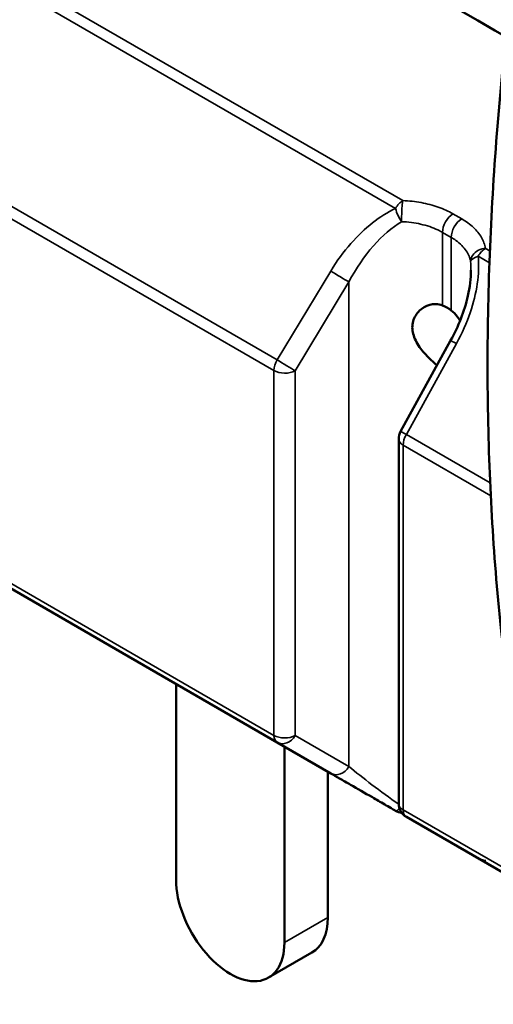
# Model space of a CAD drawing. Header units: millimetres. Extents: x 0 to 6049, y -120 to 1682.
# Tile 242 of 656: x 1960 to 1976, y 806 to 838. Entities that reach past the tile are written whole.
import ezdxf

# ---------------------------------------------------------------- set-up
doc = ezdxf.new("R2010")
doc.units = ezdxf.units.MM
doc.header["$LTSCALE"] = 2
doc.layers.add('Sichtbar (ISO)', color=7, linetype='Continuous', lineweight=50)
doc.layers.add('Sichtbar schmal (ISO)', color=7, linetype='Continuous', lineweight=35)

msp = doc.modelspace()

# ---------------------------------------------------------------- linework, layer by layer
at = {"layer": 'Sichtbar (ISO)'}
for p, q in [((1972.648, 831.919), (1972.648, 831.919)), ((1974.125, 831.928), (1974.125, 831.928)), ((1974.904, 830.617), (1974.904, 830.617)), ((1972.614, 825.019), (1974.248, 827.985)), ((1972.552, 812.874), (1972.552, 824.777)), ((1963.114, 818.034), (1957.599, 821.218)), ((1968.583, 814.876), (1963.114, 818.034)), ((1965.286, 810.384), (1965.286, 816.78)), ((1970.335, 813.865), (1968.583, 814.876)), ((1968.583, 814.876), (1968.583, 814.876)), ((1968.583, 814.876), (1968.583, 814.876)), ((1968.822, 814.739), (1968.822, 808.342)), ((1970.236, 809.159), (1970.236, 813.922)), ((1972.449, 812.644), (1972.449, 812.644)), ((1978.317, 809.256), (1972.802, 812.441)), ((1969.718, 808.014), (1968.304, 807.198))]:
    msp.add_line(p, q, dxfattribs=at)
for centre, start, end in [((1973.052, 824.777), 151.1553, 180.0004), ((1972.699, 813.077), 239.9998, 263.9994), ((1973.052, 812.874), 180, 240.0001)]:
    msp.add_arc(centre, 0.5, start, end, dxfattribs=at)
for centre, major_axis, ratio, start_param, end_param in [((1974.124, 828.004), (-0.65, 1.126), 0.577351, 5.342569, 5.65286), ((1967.054, 809.363), (1.25, -2.165), 0.57735, 3.926991, 7.068584), ((1968.468, 810.179), (1.25, -2.165), 0.57735, 0, 0.785398)]:
    msp.add_ellipse(centre, major_axis=major_axis, ratio=ratio, start_param=start_param, end_param=end_param, dxfattribs=at)
for points, knots in [([(1976.246, 837.788), (1970.333, 841.203), (1964.419, 844.617), (1952.592, 851.445), (1946.678, 854.86), (1940.764, 858.274)], [0.000001, 0.000001, 0.000001, 0.000001, 2.508959, 2.508959, 5.017918, 5.017918, 5.017918, 5.017918]), ([(1975.961, 817.947), (1975.826, 819.136), (1975.717, 820.344), (1975.555, 822.793), (1975.501, 824.034), (1975.446, 826.548), (1975.446, 827.821), (1975.5, 830.394), (1975.555, 831.695), (1975.717, 834.322), (1975.824, 835.648), (1975.959, 836.985)], [4.5895348, 4.5895348, 4.5895348, 4.5895348, 4.6386765, 4.6386765, 4.6878181, 4.6878181, 4.7369598, 4.7369598, 4.7861015, 4.7861015, 4.8352432, 4.8352432, 4.8352432, 4.8352432]), ([(1974.248, 827.985), (1974.501, 828.445), (1974.699, 828.945), (1974.874, 829.727), (1974.911, 830.014), (1974.911, 830.289)], [0, 0, 0, 0, 0.1574881, 0.1574881, 0.2467176, 0.2467176, 0.2467176, 0.2467176]), ([(1973.804, 827.18), (1973.789, 827.193), (1973.773, 827.206), (1973.63, 827.329), (1973.501, 827.453), (1973.283, 827.7), (1973.18, 827.84), (1973.036, 828.129), (1972.997, 828.278), (1972.997, 828.551), (1973.035, 828.688), (1973.178, 828.922), (1973.28, 829.018), (1973.497, 829.143), (1973.627, 829.182), (1973.833, 829.179), (1973.91, 829.163), (1973.982, 829.135)], [-0.5611334, -0.5611334, -0.5611334, -0.5611334, -0.5552334, -0.5552334, -0.5058401, -0.5058401, -0.4555604, -0.4555604, -0.4052808, -0.4052808, -0.3553187, -0.3553187, -0.3053567, -0.3053567, -0.255646, -0.255646, -0.2257578, -0.2257578, -0.2257578, -0.2257578]), ([(1974.266, 828.971), (1974.337, 828.916), (1974.404, 828.85), (1974.496, 828.729), (1974.527, 828.682), (1974.555, 828.632)], [0.22576322, 0.22576322, 0.22576322, 0.22576322, 0.25532085, 0.25532085, 0.27243311, 0.27243311, 0.27243311, 0.27243311]), ([(1975.398, 811.012), (1975.398, 811.012), (1975.397, 811.012), (1975.396, 811.012), (1975.395, 811.012), (1975.344, 811.014), (1975.294, 811.023), (1975.225, 811.047), (1975.204, 811.056), (1975.179, 811.069), (1975.174, 811.071), (1975.168, 811.075), (1975.167, 811.075), (1975.165, 811.076), (1975.165, 811.077), (1975.164, 811.077), (1975.164, 811.077), (1975.163, 811.077), (1975.163, 811.078), (1975.163, 811.078), (1975.162, 811.078), (1975.161, 811.079), (1975.161, 811.079), (1975.16, 811.079), (1975.159, 811.08), (1975.152, 811.084), (1975.137, 811.093), (1975.114, 811.106)], [0, 0, 0, 0, 0.00021117, 0.00021117, 0.00045741, 0.00045741, 0.01542953, 0.01542953, 0.02220418, 0.02220418, 0.02391106, 0.02391106, 0.02434311, 0.02434311, 0.02455694, 0.02455694, 0.02476963, 0.02476963, 0.0249813, 0.0249813, 0.02540429, 0.02540429, 0.02767715, 0.02767715, 0.0397811, 0.0397811, 0.08751142, 0.08751142, 0.08751142, 0.08751142])]:
    msp.add_open_spline(points, degree=3, knots=knots, dxfattribs=at)
for points in [[(1970.619, 813.701), (1970.519, 813.759), (1970.424, 813.813), (1970.335, 813.865)], [(1970.981, 813.492), (1970.858, 813.563), (1970.737, 813.633), (1970.619, 813.701)], [(1971.692, 813.082), (1971.437, 813.229), (1971.199, 813.366), (1970.981, 813.492)], [(1971.89, 812.967), (1971.823, 813.006), (1971.757, 813.044), (1971.692, 813.082)], [(1972.305, 812.728), (1972.163, 812.81), (1972.024, 812.89), (1971.89, 812.967)], [(1972.449, 812.644), (1972.401, 812.672), (1972.353, 812.7), (1972.305, 812.728)]]:
    msp.add_open_spline(points, degree=3, dxfattribs=at)
at = {"layer": 'Sichtbar schmal (ISO)'}
for p, q in [((1972.687, 832.554), (1960.182, 839.774)), ((1972.449, 832.298), (1959.944, 839.518)), ((1957.599, 833.699), (1968.583, 827.357)), ((1968.48, 827.009), (1957.495, 833.35)), ((1974.324, 832.123), (1974.608, 831.959)), ((1974.266, 831.354), (1973.982, 831.518)), ((1973.982, 831.518), (1973.982, 829.135)), ((1974.266, 828.971), (1974.266, 831.354)), ((1975.529, 830.914), (1975.385, 830.997)), ((1975.514, 830.528), (1975.147, 830.74)), ((1968.583, 827.357), (1970.335, 830.255)), ((1969.174, 827.002), (1970.926, 829.9)), ((1970.926, 814.087), (1970.926, 829.9)), ((1974.435, 827.888), (1972.802, 824.922)), ((1968.48, 815.105), (1968.48, 827.009)), ((1969.174, 827.002), (1969.177, 815.101)), ((1972.802, 824.922), (1975.538, 823.342)), ((1972.698, 824.573), (1972.698, 812.67)), ((1975.557, 822.923), (1972.698, 824.573)), ((1957.495, 821.447), (1968.48, 815.105)), ((1970.926, 814.087), (1969.177, 815.1)), ((1972.698, 812.67), (1983.683, 806.328)), ((1968.822, 808.342), (1970.236, 809.159))]:
    msp.add_line(p, q, dxfattribs=at)
for centre, major_axis, ratio, start_param, end_param in [((1972.699, 832.153), (-0.25, -0.433), 0.577351, 3.961876, 4.712542), ((1972.699, 832.153), (-0.02, -0.5), 0.095189, 4.255313, 5.328682), ((1972.426, 828.895), (1.49, 3.136), 0.515925, 0.642811, 1.494682), ((1974.336, 831.722), (-0.25, -0.433), 0.577348, 3.96189, 5.497779), ((1974.62, 831.558), (-0.25, -0.433), 0.577348, 3.961886, 5.497781), ((1975.397, 830.596), (-0.493, -0.084), 0.799384, 5.072035, 6.145484), ((1975.397, 830.596), (0.25, 0.433), 0.577351, 0.820349, 1.571003), ((1970.585, 830.111), (0.428, -0.259), 0.014248, 4.097052, 5.643176), ((1972.707, 828.729), (1.493, 3.139), 0.516291, 5.456585, 5.557678), ((1974.685, 827.744), (-0.438, 0.241), 0.014256, 5.327726, 6.283185), ((1968.833, 827.213), (0.25, 0.433), 0.577351, 1.570816, 2.356184), ((1968.833, 827.213), (0.428, -0.259), 0.014248, 4.097053, 5.643176), ((1968.833, 827.213), (-0.5, 0), 0.577351, 0.785408, 2.321298), ((1973.052, 824.777), (-0.438, 0.241), 0.014256, 5.327725, 6.283185), ((1973.052, 824.777), (-0.25, -0.433), 0.577351, 4.712347, 5.497733), ((1973.052, 824.778), (-0.5, 0), 0.577324, 6.283125, 7.068529), ((1968.833, 815.309), (0.5, 0), 0.577425, 3.927023, 5.46291), ((1968.833, 815.309), (-0.25, -0.433), 0.577338, 5.497745, 6.283155), ((1968.833, 815.309), (-0.25, -0.433), 0.802, 0, 1.546119), ((1970.585, 814.298), (-0.25, -0.433), 0.802, 6.283185, 7.829309), ((1972.427, 813.235), (2.196, -1.574), 0.087056, 4.024213, 4.831492), ((1972.699, 813.077), (-0.25, -0.433), 0.57735, 6.283032, 6.283194), ((1973.052, 812.874), (-0.5, 0), 0.577351, 0, 0.785406), ((1973.052, 812.874), (-0.25, -0.433), 0.577347, 5.497829, 6.283182)]:
    msp.add_ellipse(centre, major_axis=major_axis, ratio=ratio, start_param=start_param, end_param=end_param, dxfattribs=at)
for points in [[(1972.687, 832.554), (1972.68, 832.511), (1972.672, 832.45), (1972.666, 832.375)], [(1972.649, 831.866), (1972.57, 831.973), (1972.485, 832.149), (1972.449, 832.298)], [(1974.608, 831.959), (1974.753, 831.875), (1975.011, 831.686), (1975.276, 831.357), (1975.364, 831.118), (1975.385, 830.997)], [(1975.161, 830.935), (1975.233, 830.971), (1975.312, 830.991), (1975.385, 830.997)], [(1975.147, 830.74), (1975.174, 830.449), (1975.147, 829.846), (1974.919, 828.911), (1974.625, 828.233), (1974.435, 827.888)], [(1975.147, 830.74), (1975, 830.696), (1974.908, 830.623), (1974.9, 830.567)], [(1972.449, 812.644), (1972.474, 812.63), (1972.524, 812.66), (1972.579, 812.713)]]:
    msp.add_open_spline(points, degree=3, dxfattribs=at)
for points, knots in [([(1972.687, 832.554), (1972.89, 832.546), (1973.293, 832.502), (1973.853, 832.354), (1974.178, 832.207), (1974.324, 832.123)], [0.0000001, 0.0000001, 0.0000001, 0.0000001, 0.3333333, 0.6666667, 1, 1, 1, 1]), ([(1970.335, 830.255), (1970.539, 830.592), (1970.977, 831.185), (1971.69, 831.863), (1972.191, 832.179), (1972.449, 832.298)], [0, 0, 0, 0, 0.3333333, 0.6666667, 0.9999997, 0.9999997, 0.9999997, 0.9999997]), ([(1972.649, 831.866), (1972.862, 831.858), (1973.288, 831.804), (1973.722, 831.657), (1973.935, 831.545), (1973.982, 831.518)], [0, 0, 0, 0, 0.426303, 0.866268, 1, 1, 1, 1]), ([(1974.266, 831.354), (1974.32, 831.323), (1974.521, 831.194), (1974.777, 830.936), (1974.879, 830.687), (1974.9, 830.567)], [0, 0, 0, 0, 0.150624, 0.598626, 1, 1, 1, 1])]:
    msp.add_open_spline(points, degree=3, knots=knots, dxfattribs=at)

doc.saveas('drawing.dxf')
